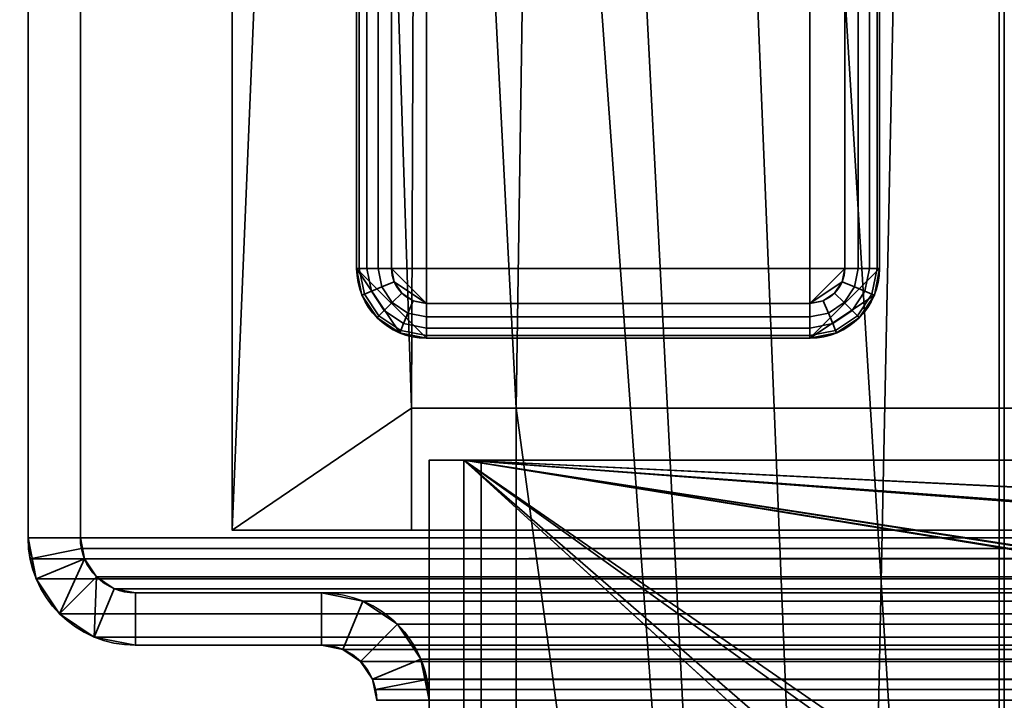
# Model space of a CAD drawing. Header units: millimetres. Extents: x -603 to 3703, y -115 to 249.
# Tile 792 of 1056: x 2475 to 2503, y 63 to 82. Entities that reach past the tile are written whole.
import ezdxf

# ---------------------------------------------------------------- set-up
doc = ezdxf.new("R2010")
doc.units = ezdxf.units.MM
doc.layers.add('151', color=7, linetype='Continuous', true_color=0xffffff)

# ---------------------------------------------------------------- blocks, each defined once
blk = doc.blocks.new('UG_SURFACE_003')
at = {"layer": '151', "color": 252, "linetype": 'Continuous', "lineweight": 35}
for points in [[(3703, -13.3, 2212.25), (3703, 230.4, 2212.25), (2297, 230.4, 2212.25), (2297, -13.3, 2212.25)], [(2447, -13.3, 2062.25), (2447, 230.4, 2062.25), (3553, 230.4, 2062.25), (3553, -13.3, 2062.25)]]:
    blk.add_3dface(points, dxfattribs=at)
blk = doc.blocks.new('UG_SURFACE_183')
at = {"layer": '151', "color": 41, "linetype": 'Continuous', "lineweight": 35}
for points in [[(2481.35, 67.5, -5.75), (2481.35, 67.5, 2025.9), (2481.35, 229.15, 2025.9), (2481.35, 229.15, -5.75)], [(2481.35, 229.15, -5.75), (2489.5, 71, -5.75), (2486.5, 71, -5.75)], [(2489.5, 71, -5.75), (2481.35, 229.15, -5.75), (2496.5, 19.5, -5.75)], [(2487, 203.3, -5.75), (2496.5, 19.5, -5.75), (2481.35, 229.15, -5.75)], [(2486.5, 71, -5.75), (2486.5, 67.5, -5.75), (2481.35, 67.5, -5.75), (2481.35, 229.15, -5.75)], [(2487, 203.3, 2020.25), (2487, 229.15, 2020.25), (2481.35, 229.15, 2025.9), (2481.35, 67.5, 2025.9)], [(2491.5, 203.3, -5.75), (2491.5, 229.15, -5.75), (2503.35, 229.15, -5.75), (2503.35, 11.15, -5.75)], [(2503.35, 11.15, 2003.9), (2503.35, 229.15, 2003.9), (2491.5, 229.15, 2015.75), (2491.5, 203.3, 2015.75)], [(2503.35, 229.15, 2003.9), (2503.35, 11.15, 2003.9), (2503.35, 11.15, -5.75), (2503.35, 229.15, -5.75)], [(2486.5, 71, 2020.75), (2487, 203.3, 2020.25), (2481.35, 67.5, 2025.9)], [(2486.5, 71, 2020.75), (2489.5, 71, 2017.75), (2491.5, 203.3, 2015.75), (2487, 203.3, 2020.25)], [(2499, 19.5, -5.75), (2496.5, 19.5, -5.75), (2487, 203.3, -5.75), (2491.5, 203.3, -5.75)], [(2496.5, 19.5, 2010.75), (2499, 19.5, 2008.25), (2491.5, 203.3, 2015.75), (2489.5, 71, 2017.75)], [(2499, 19.5, -5.75), (2491.5, 203.3, -5.75), (2503.35, 11.15, -5.75)], [(2503.35, 11.15, 2003.9), (2491.5, 203.3, 2015.75), (2499, 19.5, 2008.25)], [(2481.35, 67.5, 2025.9), (2486.5, 67.5, 2020.75), (2486.5, 71, 2020.75)], [(2486.5, 71, 2020.75), (2486.5, 67.5, 2020.75), (2486.5, 67.5, -5.75), (2486.5, 71, -5.75)], [(2486.5, 71, 2020.75), (2486.5, 71, -5.75), (2489.5, 71, -5.75), (2489.5, 71, 2017.75)], [(2489.5, 19, 2017.75), (2489.5, 71, 2017.75), (2489.5, 71, -5.75), (2489.5, 19, -5.75)], [(2489.5, 19, -5.75), (2489.5, 71, -5.75), (2496.5, 19.5, -5.75)], [(2496.5, 19.5, 2010.75), (2489.5, 71, 2017.75), (2489.5, 19, 2017.75)], [(2481.35, 67.5, 2025.9), (2481.35, 67.5, -5.75), (2486.5, 67.5, -5.75), (2486.5, 67.5, 2020.75)]]:
    blk.add_3dface(points, dxfattribs=at)
blk = doc.blocks.new('UG_SURFACE_184')
at = {"layer": '151', "color": 253, "linetype": 'Continuous', "lineweight": 35}
for points in [[(2486.925, 97, -7.75), (2486.925, 74, -7.75), (2485.925, 75, -7.75), (2485.925, 96, -7.75)], [(2486.925, 97, -7.75), (2497.925, 97, -7.75), (2497.925, 74, -7.75), (2486.925, 74, -7.75)], [(2497.925, 74, -7.75), (2497.925, 97, -7.75), (2498.925, 96, -7.75), (2498.925, 75, -7.75)], [(2484.925, 96, -6.75), (2484.925, 75, -6.75), (2484.925, 75, -5.75), (2484.925, 96, -5.75)], [(2484.925, 75, -6.75), (2484.925, 96, -6.75), (2485.001, 96, -7.133), (2485.001, 75, -7.133)], [(2499.925, 75, -5.75), (2499.925, 96, -5.75), (2484.925, 96, -5.75), (2484.925, 75, -5.75)], [(2485.001, 75, -7.133), (2485.001, 96, -7.133), (2485.218, 96, -7.457), (2485.218, 75, -7.457)], [(2485.218, 75, -7.457), (2485.218, 96, -7.457), (2485.542, 96, -7.674), (2485.542, 75, -7.674)], [(2485.542, 75, -7.674), (2485.542, 96, -7.674), (2485.925, 96, -7.75), (2485.925, 75, -7.75)], [(2499.308, 96, -7.674), (2499.308, 75, -7.674), (2498.925, 75, -7.75), (2498.925, 96, -7.75)], [(2499.632, 96, -7.457), (2499.632, 75, -7.457), (2499.308, 75, -7.674), (2499.308, 96, -7.674)], [(2499.849, 96, -7.133), (2499.849, 75, -7.133), (2499.632, 75, -7.457), (2499.632, 96, -7.457)], [(2499.925, 96, -6.75), (2499.925, 75, -6.75), (2499.849, 75, -7.133), (2499.849, 96, -7.133)], [(2499.925, 75, -6.75), (2499.925, 96, -6.75), (2499.925, 96, -5.75), (2499.925, 75, -5.75)], [(2484.925, 75, -5.75), (2484.925, 75, -6.75), (2485.077, 74.235, -6.75), (2485.077, 74.235, -5.75)], [(2485.001, 75, -7.133), (2485.147, 74.264, -7.133), (2485.077, 74.235, -6.75), (2484.925, 75, -6.75)], [(2499.925, 75, -5.75), (2484.925, 75, -5.75), (2486.925, 73, -5.75), (2497.925, 73, -5.75)], [(2484.925, 75, -5.75), (2485.077, 74.235, -5.75), (2485.511, 73.586, -5.75), (2486.16, 73.152, -5.75)], [(2486.16, 73.152, -5.75), (2486.925, 73, -5.75), (2484.925, 75, -5.75)], [(2485.218, 75, -7.457), (2485.348, 74.347, -7.457), (2485.147, 74.264, -7.133), (2485.001, 75, -7.133)], [(2485.542, 75, -7.674), (2485.648, 74.471, -7.674), (2485.348, 74.347, -7.457), (2485.218, 75, -7.457)], [(2485.925, 75, -7.75), (2486.001, 74.617, -7.75), (2485.648, 74.471, -7.674), (2485.542, 75, -7.674)], [(2486.001, 74.617, -7.75), (2485.925, 75, -7.75), (2486.925, 74, -7.75)], [(2499.773, 74.235, -5.75), (2499.925, 75, -5.75), (2497.925, 73, -5.75)], [(2497.925, 74, -7.75), (2498.925, 75, -7.75), (2498.849, 74.617, -7.75)], [(2498.849, 74.617, -7.75), (2498.925, 75, -7.75), (2499.308, 75, -7.674), (2499.202, 74.471, -7.674)], [(2499.202, 74.471, -7.674), (2499.308, 75, -7.674), (2499.632, 75, -7.457), (2499.502, 74.347, -7.457)], [(2499.502, 74.347, -7.457), (2499.632, 75, -7.457), (2499.849, 75, -7.133), (2499.702, 74.264, -7.133)], [(2499.702, 74.264, -7.133), (2499.849, 75, -7.133), (2499.925, 75, -6.75), (2499.773, 74.235, -6.75)], [(2499.773, 74.235, -5.75), (2499.773, 74.235, -6.75), (2499.925, 75, -6.75), (2499.925, 75, -5.75)], [(2486.001, 74.617, -7.75), (2486.218, 74.293, -7.75), (2485.947, 74.022, -7.674), (2485.648, 74.471, -7.674)], [(2486.925, 74, -7.75), (2486.542, 74.076, -7.75), (2486.218, 74.293, -7.75), (2486.001, 74.617, -7.75)], [(2498.849, 74.617, -7.75), (2498.632, 74.293, -7.75), (2498.308, 74.076, -7.75), (2497.925, 74, -7.75)], [(2498.632, 74.293, -7.75), (2498.849, 74.617, -7.75), (2499.202, 74.471, -7.674), (2498.903, 74.022, -7.674)], [(2485.348, 74.347, -7.457), (2485.718, 73.793, -7.457), (2485.565, 73.64, -7.133), (2485.147, 74.264, -7.133)], [(2485.648, 74.471, -7.674), (2485.947, 74.022, -7.674), (2485.718, 73.793, -7.457), (2485.348, 74.347, -7.457)], [(2486.218, 74.293, -7.75), (2486.542, 74.076, -7.75), (2486.396, 73.723, -7.674), (2485.947, 74.022, -7.674)], [(2498.308, 74.076, -7.75), (2498.632, 74.293, -7.75), (2498.903, 74.022, -7.674), (2498.454, 73.723, -7.674)], [(2498.903, 74.022, -7.674), (2499.202, 74.471, -7.674), (2499.502, 74.347, -7.457), (2499.132, 73.793, -7.457)], [(2499.132, 73.793, -7.457), (2499.502, 74.347, -7.457), (2499.702, 74.264, -7.133), (2499.285, 73.64, -7.133)], [(2485.147, 74.264, -7.133), (2485.565, 73.64, -7.133), (2485.511, 73.586, -6.75), (2485.077, 74.235, -6.75)], [(2485.077, 74.235, -5.75), (2485.077, 74.235, -6.75), (2485.511, 73.586, -6.75), (2485.511, 73.586, -5.75)], [(2485.947, 74.022, -7.674), (2486.396, 73.723, -7.674), (2486.272, 73.423, -7.457), (2485.718, 73.793, -7.457)], [(2486.542, 74.076, -7.75), (2486.925, 74, -7.75), (2486.925, 73.617, -7.674), (2486.396, 73.723, -7.674)], [(2497.925, 73.617, -7.674), (2486.925, 73.617, -7.674), (2486.925, 74, -7.75), (2497.925, 74, -7.75)], [(2497.925, 73, -5.75), (2498.69, 73.152, -5.75), (2499.339, 73.586, -5.75), (2499.773, 74.235, -5.75)], [(2497.925, 74, -7.75), (2498.308, 74.076, -7.75), (2498.454, 73.723, -7.674), (2497.925, 73.617, -7.674)], [(2498.454, 73.723, -7.674), (2498.903, 74.022, -7.674), (2499.132, 73.793, -7.457), (2498.578, 73.423, -7.457)], [(2499.285, 73.64, -7.133), (2499.702, 74.264, -7.133), (2499.773, 74.235, -6.75), (2499.339, 73.586, -6.75)], [(2499.339, 73.586, -5.75), (2499.339, 73.586, -6.75), (2499.773, 74.235, -6.75), (2499.773, 74.235, -5.75)], [(2485.718, 73.793, -7.457), (2486.272, 73.423, -7.457), (2486.189, 73.223, -7.133), (2485.565, 73.64, -7.133)], [(2486.396, 73.723, -7.674), (2486.925, 73.617, -7.674), (2486.925, 73.293, -7.457), (2486.272, 73.423, -7.457)], [(2497.925, 73.617, -7.674), (2498.454, 73.723, -7.674), (2498.578, 73.423, -7.457), (2497.925, 73.293, -7.457)], [(2498.578, 73.423, -7.457), (2499.132, 73.793, -7.457), (2499.285, 73.64, -7.133), (2498.661, 73.223, -7.133)], [(2485.565, 73.64, -7.133), (2486.189, 73.223, -7.133), (2486.16, 73.152, -6.75), (2485.511, 73.586, -6.75)], [(2485.511, 73.586, -5.75), (2485.511, 73.586, -6.75), (2486.16, 73.152, -6.75), (2486.16, 73.152, -5.75)], [(2486.272, 73.423, -7.457), (2486.925, 73.293, -7.457), (2486.925, 73.076, -7.133), (2486.189, 73.223, -7.133)], [(2497.925, 73.293, -7.457), (2486.925, 73.293, -7.457), (2486.925, 73.617, -7.674), (2497.925, 73.617, -7.674)], [(2497.925, 73.293, -7.457), (2498.578, 73.423, -7.457), (2498.661, 73.223, -7.133), (2497.925, 73.076, -7.133)], [(2498.661, 73.223, -7.133), (2499.285, 73.64, -7.133), (2499.339, 73.586, -6.75), (2498.69, 73.152, -6.75)], [(2498.69, 73.152, -5.75), (2498.69, 73.152, -6.75), (2499.339, 73.586, -6.75), (2499.339, 73.586, -5.75)], [(2486.189, 73.223, -7.133), (2486.925, 73.076, -7.133), (2486.925, 73, -6.75), (2486.16, 73.152, -6.75)], [(2486.16, 73.152, -5.75), (2486.16, 73.152, -6.75), (2486.925, 73, -6.75), (2486.925, 73, -5.75)], [(2497.925, 73.076, -7.133), (2486.925, 73.076, -7.133), (2486.925, 73.293, -7.457), (2497.925, 73.293, -7.457)], [(2497.925, 73.076, -7.133), (2498.661, 73.223, -7.133), (2498.69, 73.152, -6.75), (2497.925, 73, -6.75)], [(2497.925, 73, -5.75), (2497.925, 73, -6.75), (2498.69, 73.152, -6.75), (2498.69, 73.152, -5.75)], [(2497.925, 73, -6.75), (2486.925, 73, -6.75), (2486.925, 73.076, -7.133), (2497.925, 73.076, -7.133)], [(2486.925, 73, -6.75), (2497.925, 73, -6.75), (2497.925, 73, -5.75), (2486.925, 73, -5.75)]]:
    blk.add_3dface(points, dxfattribs=at)
blk = doc.blocks.new('UG_SURFACE_187')
at = {"layer": '151', "color": 7, "linetype": 'Continuous', "lineweight": 35}
for points in [[(2503.35, 11.15, 2003.9), (2503.35, 229.15, 2003.9), (2503.35, 229.15, -5.75), (2503.35, 11.15, -5.75)], [(2503.5, 229.15, -5.75), (2503.5, 11.15, -5.75), (2503.35, 11.15, -5.75), (2503.35, 229.15, -5.75)], [(2503.5, 11.15, 2003.75), (2503.5, 229.15, 2003.75), (2503.35, 229.15, 2003.9), (2503.35, 11.15, 2003.9)], [(2503.5, 11.15, -5.75), (2503.5, 229.15, -5.75), (2503.5, 229.15, 2003.75), (2503.5, 11.15, 2003.75)]]:
    blk.add_3dface(points, dxfattribs=at)
blk = doc.blocks.new('UG_SURFACE_189')
at = {"layer": '151', "color": 7, "linetype": 'Continuous', "lineweight": 35}
for points in [[(2503.5, 229.15, 2003.75), (2503.5, 11.15, 2003.75), (2503.35, 11.15, 2003.9), (2503.35, 229.15, 2003.9)], [(3496.65, 11.15, 2003.9), (3496.65, 229.15, 2003.9), (2503.35, 229.15, 2003.9), (2503.35, 11.15, 2003.9)], [(2503.5, 11.15, 2003.75), (2503.5, 229.15, 2003.75), (3496.5, 229.15, 2003.75), (3496.5, 11.15, 2003.75)]]:
    blk.add_3dface(points, dxfattribs=at)
blk = doc.blocks.new('UG_SURFACE_190')
at = {"layer": '151', "color": 41, "linetype": 'Continuous', "lineweight": 35}
for points in [[(2481.35, 67.5, 2025.9), (3518.65, 67.5, 2025.9), (3518.65, 229.15, 2025.9), (2481.35, 229.15, 2025.9)], [(2481.35, 67.5, 2025.9), (2481.35, 229.15, 2025.9), (2487, 229.15, 2020.25), (2487, 203.3, 2020.25)], [(2491.5, 203.3, 2015.75), (2491.5, 229.15, 2015.75), (2503.35, 229.15, 2003.9), (2499, 19.5, 2008.25)], [(2503.35, 229.15, 2003.9), (2503.35, 11.15, 2003.9), (2499, 11.15, 2008.25), (2499, 19.5, 2008.25)], [(3496.65, 229.15, 2003.9), (3496.65, 11.15, 2003.9), (2503.35, 11.15, 2003.9), (2503.35, 229.15, 2003.9)], [(2481.35, 67.5, 2025.9), (2487, 203.3, 2020.25), (2486.5, 71, 2020.75)], [(2487, 203.3, 2020.25), (2491.5, 203.3, 2015.75), (2489.5, 71, 2017.75), (2486.5, 71, 2020.75)], [(2489.5, 71, 2017.75), (2491.5, 203.3, 2015.75), (2499, 19.5, 2008.25), (2496.5, 19.5, 2010.75)], [(2486.5, 71, 2020.75), (2486.5, 67.5, 2020.75), (2481.35, 67.5, 2025.9)], [(3513.5, 71, 2020.75), (3513.5, 67.5, 2020.75), (2486.5, 67.5, 2020.75), (2486.5, 71, 2020.75)], [(3510.5, 71, 2017.75), (3513.5, 71, 2020.75), (2486.5, 71, 2020.75), (2489.5, 71, 2017.75)], [(3510.5, 19, 2017.75), (3510.5, 71, 2017.75), (2489.5, 71, 2017.75), (2489.5, 19, 2017.75)], [(2489.5, 19, 2017.75), (2489.5, 71, 2017.75), (2496.5, 19.5, 2010.75)], [(3513.5, 67.5, 2020.75), (3518.65, 67.5, 2025.9), (2481.35, 67.5, 2025.9), (2486.5, 67.5, 2020.75)]]:
    blk.add_3dface(points, dxfattribs=at)
blk = doc.blocks.new('UG_SURFACE_205')
at = {"layer": '151', "color": 252, "linetype": 'Continuous', "lineweight": 35}
for points in [[(2488.5, 69.5, 2006.25), (2488.5, 69.5, -5.75), (2487, 69.5, -5.75), (2487, 69.5, 2006.25)], [(2487, 69.5, -5.75), (2487, 48.725, 703.708), (2487, 51.577, 706.875)], [(2487, 69.5, -5.75), (2487, 40.569, 701.974), (2487, 44.831, 701.974)], [(2487, 51.577, 706.875), (2487, 52.894, 710.929), (2487, 69.5, -5.75)], [(2487, 52.894, 710.929), (2487, 40.569, 1278.974), (2487, 44.831, 1278.974), (2487, 69.5, -5.75)], [(2487, 69.5, -5.75), (2487, 36.675, 703.708), (2487, 40.569, 701.974)], [(2487, 69.5, -5.75), (2487, 22.801, 73.95), (2487, 22.801, 76.45), (2487, 51.577, 129.625)], [(2487, 69.5, 2006.25), (2487, 46.869, 1298.364), (2487, 52.894, 1864.679)], [(2487, 69.5, -5.75), (2487, 44.831, 1278.974), (2487, 48.725, 1280.708)], [(2487, 44.831, 701.974), (2487, 48.725, 703.708), (2487, 69.5, -5.75)], [(2487, 51.577, 129.625), (2487, 52.894, 133.679), (2487, 69.5, -5.75)], [(2487, 69.5, 2006.25), (2487, 52.448, 1868.917), (2487, 50.317, 1872.609)], [(2487, 69.5, 2006.25), (2487, 69.5, -5.75), (2487, 52.894, 1287.929)], [(2487, 48.725, 1280.708), (2487, 51.577, 1283.875), (2487, 69.5, -5.75)], [(2487, 52.894, 133.679), (2487, 33.823, 706.875), (2487, 36.675, 703.708), (2487, 69.5, -5.75)], [(2487, 52.894, 1864.679), (2487, 52.448, 1868.917), (2487, 69.5, 2006.25)], [(2487, 69.5, 2006.25), (2487, 52.448, 1292.167), (2487, 50.317, 1295.859)], [(2487, 51.577, 1283.875), (2487, 52.894, 1287.929), (2487, 69.5, -5.75)], [(2487, 52.894, 1287.929), (2487, 52.448, 1292.167), (2487, 69.5, 2006.25)], [(2487, 50.317, 1872.609), (2487, 46.869, 1875.114), (2487, 69.5, 2006.25)], [(2487, 50.317, 1295.859), (2487, 46.869, 1298.364), (2487, 69.5, 2006.25)], [(2487, 46.869, 1875.114), (2487, 42.7, 1876), (2487, 18.08, 2006.25), (2487, 69.5, 2006.25)], [(2487, 69.5, -5.75), (2487, 22.801, 60.05), (2487, 22.801, 62.55)], [(2487, 22.801, 62.55), (2487, 22.801, 73.95), (2487, 69.5, -5.75)], [(2487, 69.5, -5.75), (2487, 18.08, -5.75), (2487, 18.08, 60.05), (2487, 22.801, 60.05)], [(2488.5, 18.08, 2006.25), (2488.5, 69.5, 2006.25), (2487, 69.5, 2006.25), (2487, 18.08, 2006.25)], [(2487, 18.08, -5.75), (2487, 69.5, -5.75), (2488.5, 69.5, -5.75), (2488.5, 18.08, -5.75)], [(2488.5, 69.5, -5.75), (2488.5, 48.725, 703.708), (2488.5, 52.448, 137.917), (2488.5, 52.894, 133.679)], [(2488.5, 69.5, 2006.25), (2488.5, 52.448, 715.167), (2488.5, 52.894, 710.929)], [(2488.5, 69.5, 2006.25), (2488.5, 52.448, 1292.167), (2488.5, 52.894, 1287.929)], [(2488.5, 69.5, -5.75), (2488.5, 48.725, 126.458), (2488.5, 44.831, 124.724)], [(2488.5, 52.894, 133.679), (2488.5, 51.577, 129.625), (2488.5, 69.5, -5.75)], [(2488.5, 69.5, 2006.25), (2488.5, 50.317, 718.859), (2488.5, 52.448, 715.167)], [(2488.5, 52.894, 710.929), (2488.5, 69.5, -5.75), (2488.5, 69.5, 2006.25)], [(2488.5, 52.894, 1287.929), (2488.5, 46.869, 721.364), (2488.5, 69.5, 2006.25)], [(2488.5, 51.577, 129.625), (2488.5, 48.725, 126.458), (2488.5, 69.5, -5.75)], [(2488.5, 52.894, 710.929), (2488.5, 51.577, 706.875), (2488.5, 69.5, -5.75)], [(2488.5, 51.577, 706.875), (2488.5, 48.725, 703.708), (2488.5, 69.5, -5.75)], [(2488.5, 69.5, 2006.25), (2488.5, 46.869, 1298.364), (2488.5, 50.317, 1295.859)], [(2488.5, 69.5, 2006.25), (2488.5, 52.448, 1868.917), (2488.5, 52.894, 1864.679)], [(2488.5, 50.317, 1295.859), (2488.5, 52.448, 1292.167), (2488.5, 69.5, 2006.25)], [(2488.5, 69.5, 2006.25), (2488.5, 22.801, 1936.45), (2488.5, 22.801, 1933.95), (2488.5, 52.448, 1868.917)], [(2488.5, 46.869, 721.364), (2488.5, 50.317, 718.859), (2488.5, 69.5, 2006.25)], [(2488.5, 44.831, 124.724), (2488.5, 42.7, 124.5), (2488.5, 18.08, -5.75), (2488.5, 69.5, -5.75)], [(2488.5, 52.894, 1864.679), (2488.5, 42.7, 1299.25), (2488.5, 46.869, 1298.364), (2488.5, 69.5, 2006.25)], [(2488.5, 69.5, 2006.25), (2488.5, 18.08, 2006.25), (2488.5, 18.08, 1936.45), (2488.5, 22.801, 1936.45)]]:
    blk.add_3dface(points, dxfattribs=at)
blk = doc.blocks.new('UG_SURFACE_206')
at = {"layer": '151', "color": 252, "linetype": 'Continuous', "lineweight": 35}
for points in [[(3512, 69.5, 2020.25), (2488, 69.5, 2020.25), (2539.3, 22.801, 2020.25), (2541.8, 22.801, 2020.25)], [(2488, 69.5, 2020.25), (2488, 18.08, 2020.25), (2539.3, 18.08, 2020.25), (2539.3, 22.801, 2020.25)], [(3512, 69.5, 2018.75), (2488, 69.5, 2018.75), (2488, 69.5, 2020.25), (3512, 69.5, 2020.25)], [(2488, 69.5, 2018.75), (2553.2, 22.801, 2018.75), (2541.8, 22.801, 2018.75)], [(2541.8, 22.801, 2018.75), (2539.3, 22.801, 2018.75), (2488, 69.5, 2018.75)], [(2488, 69.5, 2018.75), (2774.3, 22.801, 2018.75), (2555.7, 22.801, 2018.75)], [(2555.7, 22.801, 2018.75), (2553.2, 22.801, 2018.75), (2488, 69.5, 2018.75)], [(2488, 69.5, 2018.75), (2788.2, 22.801, 2018.75), (2776.8, 22.801, 2018.75)], [(2488, 69.5, 2018.75), (3111.8, 22.801, 2018.75), (3109.3, 22.801, 2018.75)], [(2776.8, 22.801, 2018.75), (2774.3, 22.801, 2018.75), (2488, 69.5, 2018.75)], [(2488, 69.5, 2018.75), (3123.2, 22.801, 2018.75), (3111.8, 22.801, 2018.75)], [(3109.3, 22.801, 2018.75), (2790.7, 22.801, 2018.75), (2488, 69.5, 2018.75)], [(2790.7, 22.801, 2018.75), (2788.2, 22.801, 2018.75), (2488, 69.5, 2018.75)], [(2488, 69.5, 2018.75), (3446.8, 22.801, 2018.75), (3444.3, 22.801, 2018.75)], [(2539.3, 22.801, 2018.75), (2539.3, 18.08, 2018.75), (2488, 18.08, 2018.75), (2488, 69.5, 2018.75)], [(2488, 69.5, 2018.75), (3458.2, 22.801, 2018.75), (3446.8, 22.801, 2018.75)], [(3444.3, 22.801, 2018.75), (3125.7, 22.801, 2018.75), (2488, 69.5, 2018.75)], [(3125.7, 22.801, 2018.75), (3123.2, 22.801, 2018.75), (2488, 69.5, 2018.75)], [(2488, 69.5, 2018.75), (3512, 69.5, 2018.75), (3460.7, 22.801, 2018.75), (3458.2, 22.801, 2018.75)], [(2488, 18.08, 2020.25), (2488, 69.5, 2020.25), (2488, 69.5, 2018.75), (2488, 18.08, 2018.75)]]:
    blk.add_3dface(points, dxfattribs=at)
blk = doc.blocks.new('UG_SURFACE_228')
at = {"layer": '151', "color": 252, "linetype": 'Continuous', "lineweight": 35}
for points in [[(2475.5, 87.62, 2031.75), (2475.5, 87.62, -7.75), (2475.5, 67.28, -7.75), (2475.5, 67.28, 2031.75)], [(2477, 67.28, 2030.25), (2477, 87.62, 2030.25), (2475.5, 87.62, 2031.75), (2475.5, 67.28, 2031.75)], [(2475.5, 67.28, -7.75), (2475.5, 87.62, -7.75), (2477, 87.62, -7.75), (2477, 67.28, -7.75)], [(2477, 87.62, 2030.25), (2477, 67.28, 2030.25), (2477, 67.28, -7.75), (2477, 87.62, -7.75)], [(2475.5, 67.28, -7.75), (2475.734, 66.101, -7.75), (2475.734, 66.101, 2031.516)], [(2475.734, 66.101, 2031.516), (2475.559, 66.679, 2031.691), (2475.5, 67.28, -7.75)], [(2475.559, 66.679, 2031.691), (2475.5, 67.28, 2031.75), (2475.5, 67.28, -7.75)], [(2475.5, 67.28, 2031.75), (2475.559, 66.679, 2031.691), (2477.03, 66.972, 2030.22), (2477, 67.28, 2030.25)], [(2477, 67.28, -7.75), (2477.12, 66.675, -7.75), (2475.734, 66.101, -7.75), (2475.5, 67.28, -7.75)], [(2477, 67.28, -7.75), (2477.03, 66.972, 2030.22), (2477.12, 66.675, 2030.13)], [(2477, 67.28, -7.75), (2477, 67.28, 2030.25), (2477.03, 66.972, 2030.22)], [(2477.12, 66.675, 2030.13), (2477.12, 66.675, -7.75), (2477, 67.28, -7.75)], [(2475.559, 66.679, 2031.691), (2475.734, 66.101, 2031.516), (2477.12, 66.675, 2030.13), (2477.03, 66.972, 2030.22)], [(2477.12, 66.675, 2030.13), (2475.734, 66.101, 2031.516), (2476.402, 65.102, 2030.848)], [(2476.402, 65.102, -7.75), (2475.734, 66.101, -7.75), (2477.12, 66.675, -7.75), (2477.463, 66.163, -7.75)], [(2476.402, 65.102, 2030.848), (2477.401, 64.434, 2029.849), (2477.463, 66.163, 2029.787), (2477.12, 66.675, 2030.13)], [(2477.463, 66.163, 2029.787), (2477.463, 66.163, -7.75), (2477.12, 66.675, -7.75), (2477.12, 66.675, 2030.13)], [(2475.734, 66.101, 2031.516), (2475.734, 66.101, -7.75), (2476.402, 65.102, -7.75), (2476.402, 65.102, 2030.848)], [(2477.463, 66.163, -7.75), (2477.975, 65.82, -7.75), (2477.401, 64.434, -7.75), (2476.402, 65.102, -7.75)], [(2477.975, 65.82, 2029.275), (2477.463, 66.163, 2029.787), (2477.401, 64.434, 2029.849)], [(2477.975, 65.82, 2029.275), (2477.975, 65.82, -7.75), (2477.463, 66.163, -7.75), (2477.463, 66.163, 2029.787)], [(2478.58, 65.7, 2028.67), (2477.975, 65.82, 2029.275), (2477.401, 64.434, 2029.849), (2478.58, 64.2, 2028.67)], [(2478.58, 64.2, -7.75), (2477.401, 64.434, -7.75), (2477.975, 65.82, -7.75), (2478.58, 65.7, -7.75)], [(2478.58, 65.7, 2028.67), (2478.58, 65.7, -7.75), (2477.975, 65.82, -7.75), (2477.975, 65.82, 2029.275)], [(2478.58, 65.7, 2028.67), (2483.92, 65.7, 2023.33), (2483.92, 65.7, -7.75), (2478.58, 65.7, -7.75)], [(2478.58, 64.2, 2028.67), (2483.92, 64.2, 2023.33), (2483.92, 65.7, 2023.33), (2478.58, 65.7, 2028.67)], [(2478.58, 65.7, -7.75), (2483.92, 65.7, -7.75), (2483.92, 64.2, -7.75), (2478.58, 64.2, -7.75)], [(2485.099, 65.466, 2022.151), (2485.099, 65.466, -7.75), (2483.92, 65.7, -7.75), (2483.92, 65.7, 2023.33)], [(2483.92, 64.2, 2023.33), (2484.525, 64.08, 2022.725), (2485.099, 65.466, 2022.151), (2483.92, 65.7, 2023.33)], [(2483.92, 65.7, -7.75), (2485.099, 65.466, -7.75), (2484.525, 64.08, -7.75), (2483.92, 64.2, -7.75)], [(2484.525, 64.08, 2022.725), (2485.037, 63.737, 2022.213), (2486.098, 64.798, 2021.152), (2485.099, 65.466, 2022.151)], [(2485.099, 65.466, -7.75), (2486.098, 64.798, -7.75), (2485.037, 63.737, -7.75), (2484.525, 64.08, -7.75)], [(2486.098, 64.798, 2021.152), (2486.098, 64.798, -7.75), (2485.099, 65.466, -7.75), (2485.099, 65.466, 2022.151)], [(2476.402, 65.102, 2030.848), (2476.402, 65.102, -7.75), (2477.401, 64.434, -7.75), (2477.401, 64.434, 2029.849)], [(2486.766, 63.799, 2020.484), (2486.098, 64.798, 2021.152), (2485.037, 63.737, 2022.213), (2485.38, 63.225, 2021.87)], [(2485.38, 63.225, -7.75), (2485.037, 63.737, -7.75), (2486.098, 64.798, -7.75), (2486.766, 63.799, -7.75)], [(2486.766, 63.799, 2020.484), (2486.766, 63.799, -7.75), (2486.098, 64.798, -7.75), (2486.098, 64.798, 2021.152)], [(2477.401, 64.434, 2029.849), (2477.401, 64.434, -7.75), (2478.58, 64.2, -7.75), (2478.58, 64.2, 2028.67)], [(2478.58, 64.2, 2028.67), (2478.58, 64.2, -7.75), (2483.92, 64.2, -7.75), (2483.92, 64.2, 2023.33)], [(2483.92, 64.2, 2023.33), (2483.92, 64.2, -7.75), (2484.525, 64.08, -7.75), (2484.525, 64.08, 2022.725)], [(2484.525, 64.08, 2022.725), (2484.525, 64.08, -7.75), (2485.037, 63.737, -7.75), (2485.037, 63.737, 2022.213)], [(2485.037, 63.737, 2022.213), (2485.037, 63.737, -7.75), (2485.38, 63.225, -7.75), (2485.38, 63.225, 2021.87)], [(2486.941, 63.221, 2020.309), (2486.766, 63.799, 2020.484), (2485.38, 63.225, 2021.87), (2485.47, 62.928, 2021.78)], [(2485.5, 62.62, -7.75), (2485.38, 63.225, -7.75), (2486.766, 63.799, -7.75), (2487, 62.62, -7.75)], [(2486.766, 63.799, -7.75), (2486.766, 63.799, 2020.484), (2486.941, 63.221, 2020.309)], [(2486.941, 63.221, 2020.309), (2487, 62.62, -7.75), (2486.766, 63.799, -7.75)], [(2485.38, 63.225, -7.75), (2485.5, 62.62, -7.75), (2485.5, 62.62, 2021.75)], [(2485.5, 62.62, 2021.75), (2485.47, 62.928, 2021.78), (2485.38, 63.225, -7.75)], [(2485.47, 62.928, 2021.78), (2485.38, 63.225, 2021.87), (2485.38, 63.225, -7.75)], [(2487, 62.62, 2020.25), (2486.941, 63.221, 2020.309), (2485.47, 62.928, 2021.78), (2485.5, 62.62, 2021.75)], [(2486.941, 63.221, 2020.309), (2487, 62.62, 2020.25), (2487, 62.62, -7.75)]]:
    blk.add_3dface(points, dxfattribs=at)
blk = doc.blocks.new('UG_SURFACE_229')
at = {"layer": '151', "color": 252, "linetype": 'Continuous', "lineweight": 35}
for points in [[(2475.5, 87.62, 2031.75), (2475.5, 87.62, -7.75), (2475.5, 67.28, -7.75), (2475.5, 67.28, 2031.75)], [(2477, 67.28, 2030.25), (2477, 87.62, 2030.25), (2475.5, 87.62, 2031.75), (2475.5, 67.28, 2031.75)], [(2475.5, 67.28, -7.75), (2475.5, 87.62, -7.75), (2477, 87.62, -7.75), (2477, 67.28, -7.75)], [(2477, 87.62, 2030.25), (2477, 67.28, 2030.25), (2477, 67.28, -7.75), (2477, 87.62, -7.75)], [(2475.5, 67.28, -7.75), (2475.734, 66.101, -7.75), (2475.734, 66.101, 2031.516)], [(2475.734, 66.101, 2031.516), (2475.559, 66.679, 2031.691), (2475.5, 67.28, -7.75)], [(2475.559, 66.679, 2031.691), (2475.5, 67.28, 2031.75), (2475.5, 67.28, -7.75)], [(2475.5, 67.28, 2031.75), (2475.559, 66.679, 2031.691), (2477.03, 66.972, 2030.22), (2477, 67.28, 2030.25)], [(2477, 67.28, -7.75), (2477.12, 66.675, -7.75), (2475.734, 66.101, -7.75), (2475.5, 67.28, -7.75)], [(2477, 67.28, -7.75), (2477.03, 66.972, 2030.22), (2477.12, 66.675, 2030.13)], [(2477, 67.28, -7.75), (2477, 67.28, 2030.25), (2477.03, 66.972, 2030.22)], [(2477.12, 66.675, 2030.13), (2477.12, 66.675, -7.75), (2477, 67.28, -7.75)], [(2475.559, 66.679, 2031.691), (2475.734, 66.101, 2031.516), (2477.12, 66.675, 2030.13), (2477.03, 66.972, 2030.22)], [(2477.12, 66.675, 2030.13), (2475.734, 66.101, 2031.516), (2476.402, 65.102, 2030.848)], [(2476.402, 65.102, -7.75), (2475.734, 66.101, -7.75), (2477.12, 66.675, -7.75), (2477.463, 66.163, -7.75)], [(2476.402, 65.102, 2030.848), (2477.401, 64.434, 2029.849), (2477.463, 66.163, 2029.787), (2477.12, 66.675, 2030.13)], [(2477.463, 66.163, 2029.787), (2477.463, 66.163, -7.75), (2477.12, 66.675, -7.75), (2477.12, 66.675, 2030.13)], [(2475.734, 66.101, 2031.516), (2475.734, 66.101, -7.75), (2476.402, 65.102, -7.75), (2476.402, 65.102, 2030.848)], [(2477.463, 66.163, -7.75), (2477.975, 65.82, -7.75), (2477.401, 64.434, -7.75), (2476.402, 65.102, -7.75)], [(2477.975, 65.82, 2029.275), (2477.463, 66.163, 2029.787), (2477.401, 64.434, 2029.849)], [(2477.975, 65.82, 2029.275), (2477.975, 65.82, -7.75), (2477.463, 66.163, -7.75), (2477.463, 66.163, 2029.787)], [(2478.58, 65.7, 2028.67), (2477.975, 65.82, 2029.275), (2477.401, 64.434, 2029.849), (2478.58, 64.2, 2028.67)], [(2478.58, 64.2, -7.75), (2477.401, 64.434, -7.75), (2477.975, 65.82, -7.75), (2478.58, 65.7, -7.75)], [(2478.58, 65.7, 2028.67), (2478.58, 65.7, -7.75), (2477.975, 65.82, -7.75), (2477.975, 65.82, 2029.275)], [(2478.58, 65.7, 2028.67), (2483.92, 65.7, 2023.33), (2483.92, 65.7, -7.75), (2478.58, 65.7, -7.75)], [(2478.58, 64.2, 2028.67), (2483.92, 64.2, 2023.33), (2483.92, 65.7, 2023.33), (2478.58, 65.7, 2028.67)], [(2478.58, 65.7, -7.75), (2483.92, 65.7, -7.75), (2483.92, 64.2, -7.75), (2478.58, 64.2, -7.75)], [(2485.099, 65.466, 2022.151), (2485.099, 65.466, -7.75), (2483.92, 65.7, -7.75), (2483.92, 65.7, 2023.33)], [(2483.92, 64.2, 2023.33), (2484.525, 64.08, 2022.725), (2485.099, 65.466, 2022.151), (2483.92, 65.7, 2023.33)], [(2483.92, 65.7, -7.75), (2485.099, 65.466, -7.75), (2484.525, 64.08, -7.75), (2483.92, 64.2, -7.75)], [(2484.525, 64.08, 2022.725), (2485.037, 63.737, 2022.213), (2486.098, 64.798, 2021.152), (2485.099, 65.466, 2022.151)], [(2485.099, 65.466, -7.75), (2486.098, 64.798, -7.75), (2485.037, 63.737, -7.75), (2484.525, 64.08, -7.75)], [(2486.098, 64.798, 2021.152), (2486.098, 64.798, -7.75), (2485.099, 65.466, -7.75), (2485.099, 65.466, 2022.151)], [(2476.402, 65.102, 2030.848), (2476.402, 65.102, -7.75), (2477.401, 64.434, -7.75), (2477.401, 64.434, 2029.849)], [(2486.766, 63.799, 2020.484), (2486.098, 64.798, 2021.152), (2485.037, 63.737, 2022.213), (2485.38, 63.225, 2021.87)], [(2485.38, 63.225, -7.75), (2485.037, 63.737, -7.75), (2486.098, 64.798, -7.75), (2486.766, 63.799, -7.75)], [(2486.766, 63.799, 2020.484), (2486.766, 63.799, -7.75), (2486.098, 64.798, -7.75), (2486.098, 64.798, 2021.152)], [(2477.401, 64.434, 2029.849), (2477.401, 64.434, -7.75), (2478.58, 64.2, -7.75), (2478.58, 64.2, 2028.67)], [(2478.58, 64.2, 2028.67), (2478.58, 64.2, -7.75), (2483.92, 64.2, -7.75), (2483.92, 64.2, 2023.33)], [(2483.92, 64.2, 2023.33), (2483.92, 64.2, -7.75), (2484.525, 64.08, -7.75), (2484.525, 64.08, 2022.725)], [(2484.525, 64.08, 2022.725), (2484.525, 64.08, -7.75), (2485.037, 63.737, -7.75), (2485.037, 63.737, 2022.213)], [(2485.037, 63.737, 2022.213), (2485.037, 63.737, -7.75), (2485.38, 63.225, -7.75), (2485.38, 63.225, 2021.87)], [(2486.941, 63.221, 2020.309), (2486.766, 63.799, 2020.484), (2485.38, 63.225, 2021.87), (2485.47, 62.928, 2021.78)], [(2485.5, 62.62, -7.75), (2485.38, 63.225, -7.75), (2486.766, 63.799, -7.75), (2487, 62.62, -7.75)], [(2486.766, 63.799, -7.75), (2486.766, 63.799, 2020.484), (2486.941, 63.221, 2020.309)], [(2486.941, 63.221, 2020.309), (2487, 62.62, -7.75), (2486.766, 63.799, -7.75)], [(2485.38, 63.225, -7.75), (2485.5, 62.62, -7.75), (2485.5, 62.62, 2021.75)], [(2485.5, 62.62, 2021.75), (2485.47, 62.928, 2021.78), (2485.38, 63.225, -7.75)], [(2485.47, 62.928, 2021.78), (2485.38, 63.225, 2021.87), (2485.38, 63.225, -7.75)], [(2487, 62.62, 2020.25), (2486.941, 63.221, 2020.309), (2485.47, 62.928, 2021.78), (2485.5, 62.62, 2021.75)], [(2486.941, 63.221, 2020.309), (2487, 62.62, 2020.25), (2487, 62.62, -7.75)]]:
    blk.add_3dface(points, dxfattribs=at)
blk = doc.blocks.new('UG_SURFACE_230')
at = {"layer": '151', "color": 252, "linetype": 'Continuous', "lineweight": 35}
for points in [[(2475.5, 67.28, 2031.75), (3524.5, 67.28, 2031.75), (3524.5, 87.62, 2031.75), (2475.5, 87.62, 2031.75)], [(2475.5, 67.28, 2031.75), (2475.5, 87.62, 2031.75), (2477, 87.62, 2030.25), (2477, 67.28, 2030.25)], [(2477, 67.28, 2030.25), (2477, 87.62, 2030.25), (3523, 87.62, 2030.25), (3523, 67.28, 2030.25)], [(3524.5, 67.28, 2031.75), (2475.5, 67.28, 2031.75), (2475.559, 66.679, 2031.691)], [(2477, 67.28, 2030.25), (2477.03, 66.972, 2030.22), (2475.559, 66.679, 2031.691), (2475.5, 67.28, 2031.75)], [(3524.441, 66.679, 2031.691), (3524.5, 67.28, 2031.75), (2475.559, 66.679, 2031.691)], [(2477.03, 66.972, 2030.22), (2477, 67.28, 2030.25), (3523, 67.28, 2030.25)], [(2477.03, 66.972, 2030.22), (3523, 67.28, 2030.25), (3522.97, 66.972, 2030.22)], [(2477.03, 66.972, 2030.22), (2477.12, 66.675, 2030.13), (2475.734, 66.101, 2031.516), (2475.559, 66.679, 2031.691)], [(3522.97, 66.972, 2030.22), (3522.88, 66.675, 2030.13), (2477.12, 66.675, 2030.13), (2477.03, 66.972, 2030.22)], [(2475.559, 66.679, 2031.691), (2475.734, 66.101, 2031.516), (3524.266, 66.101, 2031.516), (3524.441, 66.679, 2031.691)], [(2477.12, 66.675, 2030.13), (2477.463, 66.163, 2029.787), (2476.402, 65.102, 2030.848), (2475.734, 66.101, 2031.516)], [(3522.537, 66.163, 2029.787), (2477.463, 66.163, 2029.787), (2477.12, 66.675, 2030.13), (3522.88, 66.675, 2030.13)], [(3524.266, 66.101, 2031.516), (2475.734, 66.101, 2031.516), (2476.402, 65.102, 2030.848), (3523.598, 65.102, 2030.848)], [(2477.401, 64.434, 2029.849), (2476.402, 65.102, 2030.848), (2477.463, 66.163, 2029.787), (2477.975, 65.82, 2029.275)], [(3522.025, 65.82, 2029.275), (2477.975, 65.82, 2029.275), (2477.463, 66.163, 2029.787), (3522.537, 66.163, 2029.787)], [(2478.58, 64.2, 2028.67), (2477.401, 64.434, 2029.849), (2477.975, 65.82, 2029.275), (2478.58, 65.7, 2028.67)], [(3521.42, 65.7, 2028.67), (2478.58, 65.7, 2028.67), (2477.975, 65.82, 2029.275), (3522.025, 65.82, 2029.275)], [(2483.92, 65.7, 2023.33), (2478.58, 65.7, 2028.67), (3521.42, 65.7, 2028.67), (3516.08, 65.7, 2023.33)], [(2478.58, 65.7, 2028.67), (2483.92, 65.7, 2023.33), (2483.92, 64.2, 2023.33), (2478.58, 64.2, 2028.67)], [(3514.901, 65.466, 2022.151), (2485.099, 65.466, 2022.151), (2483.92, 65.7, 2023.33), (3516.08, 65.7, 2023.33)], [(2483.92, 65.7, 2023.33), (2485.099, 65.466, 2022.151), (2484.525, 64.08, 2022.725), (2483.92, 64.2, 2023.33)], [(2485.099, 65.466, 2022.151), (2486.098, 64.798, 2021.152), (2485.037, 63.737, 2022.213), (2484.525, 64.08, 2022.725)], [(3513.902, 64.798, 2021.152), (2486.098, 64.798, 2021.152), (2485.099, 65.466, 2022.151), (3514.901, 65.466, 2022.151)], [(3523.598, 65.102, 2030.848), (2476.402, 65.102, 2030.848), (2477.401, 64.434, 2029.849), (3522.599, 64.434, 2029.849)], [(2485.38, 63.225, 2021.87), (2485.037, 63.737, 2022.213), (2486.098, 64.798, 2021.152), (2486.766, 63.799, 2020.484)], [(3513.234, 63.799, 2020.484), (2486.766, 63.799, 2020.484), (2486.098, 64.798, 2021.152), (3513.902, 64.798, 2021.152)], [(3522.599, 64.434, 2029.849), (2477.401, 64.434, 2029.849), (2478.58, 64.2, 2028.67), (3521.42, 64.2, 2028.67)], [(2483.92, 64.2, 2023.33), (3516.08, 64.2, 2023.33), (3521.42, 64.2, 2028.67), (2478.58, 64.2, 2028.67)], [(3516.08, 64.2, 2023.33), (2483.92, 64.2, 2023.33), (2484.525, 64.08, 2022.725), (3515.475, 64.08, 2022.725)], [(3515.475, 64.08, 2022.725), (2484.525, 64.08, 2022.725), (2485.037, 63.737, 2022.213), (3514.963, 63.737, 2022.213)], [(3514.963, 63.737, 2022.213), (2485.037, 63.737, 2022.213), (2485.38, 63.225, 2021.87), (3514.62, 63.225, 2021.87)], [(2485.47, 62.928, 2021.78), (2485.38, 63.225, 2021.87), (2486.766, 63.799, 2020.484), (2486.941, 63.221, 2020.309)], [(2486.941, 63.221, 2020.309), (2486.766, 63.799, 2020.484), (3513.234, 63.799, 2020.484)], [(2486.941, 63.221, 2020.309), (3513.234, 63.799, 2020.484), (3513.059, 63.221, 2020.309)], [(3514.53, 62.928, 2021.78), (2485.38, 63.225, 2021.87), (2485.47, 62.928, 2021.78)], [(3514.53, 62.928, 2021.78), (3514.62, 63.225, 2021.87), (2485.38, 63.225, 2021.87)], [(2485.5, 62.62, 2021.75), (2485.47, 62.928, 2021.78), (2486.941, 63.221, 2020.309), (2487, 62.62, 2020.25)], [(3513.059, 63.221, 2020.309), (2487, 62.62, 2020.25), (2486.941, 63.221, 2020.309)], [(3513.059, 63.221, 2020.309), (3513, 62.62, 2020.25), (2487, 62.62, 2020.25)], [(2485.47, 62.928, 2021.78), (3514.5, 62.62, 2021.75), (3514.53, 62.928, 2021.78)], [(2485.47, 62.928, 2021.78), (2485.5, 62.62, 2021.75), (3514.5, 62.62, 2021.75)]]:
    blk.add_3dface(points, dxfattribs=at)

msp = doc.modelspace()

# ---------------------------------------------------------------- linework, layer by layer
at = {"layer": '151', "color": 252, "linetype": 'Continuous', "lineweight": -3, "true_color": 0x939598}
for p, q in [((2481.35, 67.5, 2025.9), (2481.35, 229.15, 2025.9)), ((2481.35, 67.5, -5.75), (2481.35, 229.15, -5.75)), ((2481.35, 67.5, 2025.9), (2481.35, 229.15, 2025.9)), ((2503.35, 229.15, 2003.9), (2503.35, 11.15, 2003.9)), ((2503.35, 11.15, 2003.9), (2503.35, 229.15, 2003.9)), ((2503.35, 229.15, 2003.9), (2503.35, 11.15, 2003.9)), ((2503.35, 11.15, 2003.9), (2503.35, 229.15, 2003.9)), ((2503.35, 11.15, -5.75), (2503.35, 229.15, -5.75)), ((2503.35, 229.15, -5.75), (2503.35, 11.15, -5.75)), ((2484.925, 75, -5.75), (2484.925, 96, -5.75)), ((2484.925, 96, -6.75), (2484.925, 75, -6.75)), ((2485.925, 75, -7.75), (2485.925, 96, -7.75)), ((2498.925, 96, -7.75), (2498.925, 75, -7.75)), ((2499.925, 96, -5.75), (2499.925, 75, -5.75)), ((2499.925, 75, -6.75), (2499.925, 96, -6.75)), ((2475.5, 67.28, 2031.75), (2475.5, 87.62, 2031.75)), ((2475.5, 87.62, -7.75), (2475.5, 67.28, -7.75)), ((2475.5, 87.62, -7.75), (2475.5, 67.28, -7.75)), ((2475.5, 67.28, 2031.75), (2475.5, 87.62, 2031.75)), ((2475.5, 67.28, 2031.75), (2475.5, 87.62, 2031.75)), ((2477, 67.28, 2030.25), (2477, 87.62, 2030.25)), ((2477, 67.28, 2030.25), (2477, 87.62, 2030.25)), ((2477, 87.62, -7.75), (2477, 67.28, -7.75)), ((2477, 67.28, 2030.25), (2477, 87.62, 2030.25)), ((2477, 87.62, -7.75), (2477, 67.28, -7.75)), ((2484.925, 75, -6.75), (2484.925, 75, -5.75)), ((2499.925, 75, -6.75), (2499.925, 75, -5.75)), ((2497.925, 74, -7.75), (2486.925, 74, -7.75)), ((2486.925, 73, -6.75), (2497.925, 73, -6.75)), ((2486.925, 73, -6.75), (2486.925, 73, -5.75)), ((2497.925, 73, -5.75), (2486.925, 73, -5.75)), ((2497.925, 73, -6.75), (2497.925, 73, -5.75)), ((2489.5, 71, 2017.75), (2486.5, 71, 2020.75)), ((2486.5, 71, 2020.75), (2489.5, 71, 2017.75)), ((2486.5, 67.5, 2020.75), (2486.5, 71, 2020.75)), ((2486.5, 67.5, 2020.75), (2486.5, 71, 2020.75)), ((2486.5, 71, 2020.75), (3513.5, 71, 2020.75)), ((2486.5, 71, -5.75), (2486.5, 71, 2020.75)), ((2486.5, 71, -5.75), (2486.5, 67.5, -5.75)), ((2489.5, 71, -5.75), (2486.5, 71, -5.75)), ((2489.5, 71, -5.75), (2489.5, 71, 2017.75)), ((2489.5, 19, -5.75), (2489.5, 71, -5.75)), ((2489.5, 71, 2017.75), (3510.5, 71, 2017.75)), ((2489.5, 71, 2017.75), (2489.5, 19, 2017.75)), ((2489.5, 71, 2017.75), (2489.5, 19, 2017.75)), ((2487, 69.5, 2006.25), (2487, 18.08, 2006.25)), ((2488.5, 69.5, 2006.25), (2487, 69.5, 2006.25)), ((2488.5, 69.5, -5.75), (2487, 69.5, -5.75)), ((2487, 69.5, 2006.25), (2487, 69.5, -5.75)), ((2487, 69.5, -5.75), (2487, 18.08, -5.75)), ((2488, 69.5, 2020.25), (3512, 69.5, 2020.25)), ((2488, 69.5, 2018.75), (2488, 69.5, 2020.25)), ((2488, 69.5, 2018.75), (3512, 69.5, 2018.75)), ((2488, 69.5, 2020.25), (2488, 18.08, 2020.25)), ((2488, 69.5, 2018.75), (2488, 18.08, 2018.75)), ((2488.5, 69.5, 2006.25), (2488.5, 69.5, -5.75)), ((2488.5, 69.5, -5.75), (2488.5, 18.08, -5.75)), ((2488.5, 69.5, 2006.25), (2488.5, 18.08, 2006.25)), ((2481.35, 67.5, -5.75), (2481.35, 67.5, 2025.9)), ((2486.5, 67.5, 2020.75), (2481.35, 67.5, 2025.9)), ((2481.35, 67.5, 2025.9), (2486.5, 67.5, 2020.75)), ((2486.5, 67.5, -5.75), (2481.35, 67.5, -5.75)), ((2481.35, 67.5, 2025.9), (3518.65, 67.5, 2025.9)), ((2486.5, 67.5, 2020.75), (3513.5, 67.5, 2020.75)), ((2486.5, 67.5, -5.75), (2486.5, 67.5, 2020.75)), ((2475.5, 67.28, 2031.75), (2475.5, 67.28, -7.75)), ((3524.5, 67.28, 2031.75), (2475.5, 67.28, 2031.75)), ((2475.5, 67.28, 2031.75), (2475.5, 67.28, -7.75)), ((3523, 67.28, 2030.25), (2477, 67.28, 2030.25)), ((2477, 67.28, 2030.25), (2477, 67.28, -7.75)), ((2477, 67.28, 2030.25), (2477, 67.28, -7.75)), ((2483.92, 65.7, 2023.33), (2478.58, 65.7, 2028.67)), ((2478.58, 65.7, -7.75), (2483.92, 65.7, -7.75)), ((2483.92, 65.7, 2023.33), (2478.58, 65.7, 2028.67)), ((2478.58, 65.7, -7.75), (2483.92, 65.7, -7.75)), ((2478.58, 65.7, 2028.67), (2478.58, 65.7, -7.75)), ((2483.92, 65.7, 2023.33), (2478.58, 65.7, 2028.67)), ((3521.42, 65.7, 2028.67), (2478.58, 65.7, 2028.67)), ((2478.58, 65.7, 2028.67), (2478.58, 65.7, -7.75)), ((3516.08, 65.7, 2023.33), (2483.92, 65.7, 2023.33)), ((2483.92, 65.7, 2023.33), (2483.92, 65.7, -7.75)), ((2483.92, 65.7, 2023.33), (2483.92, 65.7, -7.75)), ((2483.92, 64.2, 2023.33), (2478.58, 64.2, 2028.67)), ((2478.58, 64.2, -7.75), (2483.92, 64.2, -7.75)), ((2478.58, 64.2, 2028.67), (2478.58, 64.2, -7.75)), ((2483.92, 64.2, 2023.33), (2478.58, 64.2, 2028.67)), ((3521.42, 64.2, 2028.67), (2478.58, 64.2, 2028.67)), ((2483.92, 64.2, 2023.33), (2478.58, 64.2, 2028.67)), ((2478.58, 64.2, -7.75), (2483.92, 64.2, -7.75)), ((2478.58, 64.2, 2028.67), (2478.58, 64.2, -7.75)), ((2483.92, 64.2, 2023.33), (2483.92, 64.2, -7.75)), ((3516.08, 64.2, 2023.33), (2483.92, 64.2, 2023.33)), ((2483.92, 64.2, 2023.33), (2483.92, 64.2, -7.75)), ((2485.5, 62.62, 2021.75), (2485.5, 62.62, -7.75)), ((2485.5, 62.62, 2021.75), (2485.5, 62.62, -7.75)), ((2487, 62.62, 2020.25), (2487, 62.62, -7.75)), ((2487, 62.62, 2020.25), (2487, 62.62, -7.75))]:
    msp.add_line(p, q, dxfattribs=at)
at = {"layer": '151', "color": 252, "linetype": 'Continuous', "lineweight": -3, "true_color": 0x939598, "extrusion": (0, 0, -1)}
for centre, radius, start, end in [((-2486.925, 75, 5.75), 2, 270, 0), ((-2486.925, 75, 7.75), 1, 270, 0), ((-2497.925, 75, 7.75), 1, 180, 270), ((-2497.925, 75, 5.75), 2, 180, 270), ((-2478.58, 67.28, 7.75), 3.08, 270, 0), ((-2478.58, 67.28, 7.75), 3.08, 270, 0), ((-2478.58, 67.28, 7.75), 1.58, 270, 0), ((-2478.58, 67.28, 7.75), 1.58, 270, 0)]:
    msp.add_arc(centre, radius, start, end, dxfattribs=at)
at = {"layer": '151', "color": 252, "linetype": 'Continuous', "lineweight": -3, "true_color": 0x939598, "extrusion": (0, -1, 0)}
for centre, start, end in [((2485.925, -6.75, -75), 180, 270), ((2498.925, -6.75, -75), 270, 0)]:
    msp.add_arc(centre, 1, start, end, dxfattribs=at)
at = {"layer": '151', "color": 252, "linetype": 'Continuous', "lineweight": -3, "true_color": 0x939598}
for centre, radius, start, end in [((2486.925, 75, -6.75), 2, 180, 270), ((2497.925, 75, -6.75), 2, 270, 0), ((2483.92, 62.62, -7.75), 3.08, 0, 90), ((2483.92, 62.62, -7.75), 3.08, 0, 90), ((2483.92, 62.62, -7.75), 1.58, 0, 90), ((2483.92, 62.62, -7.75), 1.58, 0, 90)]:
    msp.add_arc(centre, radius, start, end, dxfattribs=at)
at = {"layer": '151', "color": 252, "linetype": 'Continuous', "lineweight": -3, "true_color": 0x939598, "extrusion": (1, 0, 0)}
for centre in [(74, -6.75, 2486.925), (74, -6.75, 2497.925)]:
    msp.add_arc(centre, 1, 180, 270, dxfattribs=at)
at = {"layer": '151', "color": 252, "linetype": 'Continuous', "lineweight": -3, "true_color": 0x939598, "extrusion": (0.707107, 6.12323e-17, 0.707107)}
for centre, major_axis, start_param, end_param in [((2478.58, 67.28, 2028.67), (-3.08, 0, 3.08), 0, 1.570796), ((2478.58, 67.28, 2028.67), (-3.08, 0, 3.08), 0, 1.570796), ((2478.58, 67.28, 2028.67), (-1.58, 0, 1.58), 0, 1.570796), ((2478.58, 67.28, 2028.67), (-1.58, 0, 1.58), 0, 1.570796), ((2483.92, 62.62, 2023.33), (-3.08, 0, 3.08), 3.141593, 4.712389), ((2483.92, 62.62, 2023.33), (-1.58, 0, 1.58), 3.141593, 4.712389)]:
    msp.add_ellipse(centre, major_axis=major_axis, ratio=0.707107, start_param=start_param, end_param=end_param, dxfattribs=at)
at = {"layer": '151', "color": 252, "linetype": 'Continuous', "lineweight": -3, "true_color": 0x939598, "extrusion": (-0.707107, -6.12323e-17, -0.707107)}
for centre, major_axis, start_param, end_param in [((2478.58, 67.28, 2028.67), (-3.08, 0, 3.08), 4.712389, 6.283185), ((2478.58, 67.28, 2028.67), (-1.58, 0, 1.58), 4.712389, 6.283185), ((2483.92, 62.62, 2023.33), (-3.08, 0, 3.08), 1.570796, 3.141593), ((2483.92, 62.62, 2023.33), (-3.08, 0, 3.08), 1.570796, 3.141593), ((2483.92, 62.62, 2023.33), (-1.58, 0, 1.58), 1.570796, 3.141593), ((2483.92, 62.62, 2023.33), (-1.58, 0, 1.58), 1.570796, 3.141593)]:
    msp.add_ellipse(centre, major_axis=major_axis, ratio=0.707107, start_param=start_param, end_param=end_param, dxfattribs=at)

# ---------------------------------------------------------------- block references
at = {"layer": '151', "color": 252, "linetype": 'Continuous', "lineweight": -3, "true_color": 0x939598}
for name in ['UG_SURFACE_187', 'UG_SURFACE_189', 'UG_SURFACE_003', 'UG_SURFACE_183', 'UG_SURFACE_190', 'UG_SURFACE_184', 'UG_SURFACE_228', 'UG_SURFACE_229', 'UG_SURFACE_230', 'UG_SURFACE_205', 'UG_SURFACE_206']:
    msp.add_blockref(name, (0, 0), dxfattribs=at)

doc.saveas('drawing.dxf')
